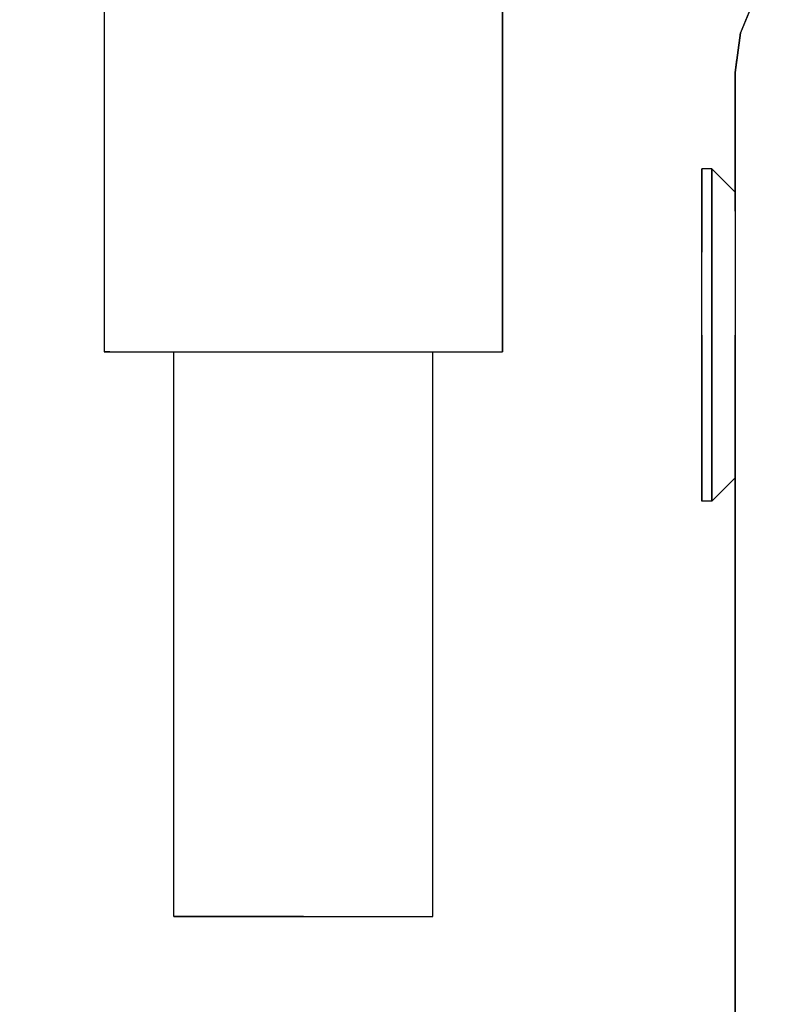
# Model space of a CAD drawing. Extents: x -805 to 3526, y -961 to 1039.
# Tile 352 of 471: x 1259.948 to 1259.9706, y 37.3652 to 37.3948. Entities that reach past the tile are written whole.
import ezdxf
from ezdxf import colors
from ezdxf.entities.mleader import LeaderData, LeaderLine
from ezdxf.math import Vec2, Vec3

# ---------------------------------------------------------------- set-up
doc = ezdxf.new("R2010")
doc.units = 0
doc.linetypes.add('AUSGEZOGEN', pattern=[2, 1, 1])
doc.layers.get('0').update_dxf_attribs({"color": 251})
for name, color, linetype in [('TTK-P-Aufzug', 251, 'Continuous'), ('TTK-P-Bahnsteig', 12, 'Continuous'), ('TTK-P-TEXT', 12, 'AUSGEZOGEN'), ('TTK-P-Verm', 251, 'Continuous')]:
    doc.layers.add(name, color=color, linetype=linetype)
doc.layers.add('TTK-P-Treppe unten', color=12, linetype='Continuous', lineweight=25)
doc.styles.add('AKG DIN 6776', font='AKG_DIN67.TTF')
doc.dimstyles.new('TTK', dxfattribs={"dimtxt": 2.5, "dimasz": 2.5, "dimexe": 3.5, "dimexo": 0.1, "dimgap": 1, "dimtad": 1, "dimzin": 0, "dimtxsty": 'AKG DIN 6776', "dimblk": 'OBLIQUE', "dimcen": -0.09, "dimdle": 3, "dimclrd": 256, "dimclre": 256, "dimclrt": 256, "dimadec": 3, "dimazin": 0, "dimtfac": 1, "dimtofl": 0, "dimtmove": 0, "dimatfit": 3, "dimldrblk": 'OBLIQUE', "dimfxl": 7, "dimfxlon": 1, "dimtolj": 1, "dimtzin": 0, "dimlwd": -1, "dimlwe": -1, "dimarcsym": 0})

# ---------------------------------------------------------------- blocks, each defined once
blk = doc.blocks.new('_None')
blk = doc.blocks.new('_OBLIQUE')
at = {"color": 0, "linetype": 'ByBlock'}
blk.add_line((-0.5, -0.5), (0.5, 0.5), dxfattribs=at)
blk = doc.blocks.new('*D645')
at = {"layer": 'DEFPOINTS', "color": 0}
for p in [(1259.798085, 39.345554), (1259.498085, 36.033104), (1259.798085, 36.033104)]:
    blk.add_point(p, dxfattribs=at)
at = {"layer": 'TTK-P-Verm'}
for p, q in [((1259.498085, 38.645554), (1259.498085, 39.695554)), ((1259.798085, 38.645554), (1259.798085, 39.695554)), ((1259.198085, 39.345554), (1260.098085, 39.345554))]:
    blk.add_line(p, q, dxfattribs=at)
at = {"layer": 'TTK-P-Verm', "xscale": 0.25, "yscale": 0.25, "zscale": 0.25, "rotation": 180}
blk.add_blockref('_OBLIQUE', (1259.498085, 39.345554), dxfattribs=at)
at = {"layer": 'TTK-P-Verm', "xscale": 0.25, "yscale": 0.25, "zscale": 0.25}
blk.add_blockref('_OBLIQUE', (1259.798085, 39.345554), dxfattribs=at)
at = {"layer": 'TTK-P-Verm', "insert": (1259.648085, 39.58688), "char_height": 0.25, "attachment_point": 5, "style": 'AKG DIN 6776', "bg_fill": 3, "box_fill_scale": 1.1, "bg_fill_color": 256, "bg_fill_true_color": 13158600, "bg_fill_transparency": 0}
blk.add_mtext('\\A1;30', dxfattribs=at)
blk = doc.blocks.new('*D644')
at = {"layer": 'DEFPOINTS', "color": 0}
for p in [(1262.498085, 39.345554), (1259.798085, 39.284277), (1262.498085, 35.726621)]:
    blk.add_point(p, dxfattribs=at)
at = {"layer": 'TTK-P-Treppe unten'}
for p, q in [((1259.798085, 39.294277), (1259.798085, 39.695554)), ((1262.498085, 38.645554), (1262.498085, 39.695554)), ((1259.498085, 39.345554), (1262.798085, 39.345554))]:
    blk.add_line(p, q, dxfattribs=at)
at = {"layer": 'TTK-P-Treppe unten', "xscale": 0.25, "yscale": 0.25, "zscale": 0.25, "rotation": 180}
blk.add_blockref('_OBLIQUE', (1259.798085, 39.345554), dxfattribs=at)
at = {"layer": 'TTK-P-Treppe unten', "xscale": 0.25, "yscale": 0.25, "zscale": 0.25}
blk.add_blockref('_OBLIQUE', (1262.498085, 39.345554), dxfattribs=at)
at = {"layer": 'TTK-P-Treppe unten', "insert": (1261.148085, 39.589434), "char_height": 0.25, "attachment_point": 5, "style": 'AKG DIN 6776', "bg_fill": 3, "box_fill_scale": 1.1, "bg_fill_color": 256, "bg_fill_true_color": 13158600, "bg_fill_transparency": 0}
blk.add_mtext('\\A1;2,70', dxfattribs=at)

msp = doc.modelspace()

# ---------------------------------------------------------------- linework, layer by layer
at = {"layer": 'TTK-P-Aufzug', "color": 251}
for p, q in [((1259.950539, 39.384829), (1259.950539, 37.384829)), ((1259.962539, 39.384829), (1259.962539, 37.384829)), ((1259.962539, 37.384829), (1259.962539, 39.384829)), ((1259.970155, 37.395529), (1259.969696, 37.39442)), ((1259.970155, 37.395529), (1259.969696, 37.39442)), ((1259.970155, 37.395529), (1259.969852, 37.394797)), ((1259.969852, 37.394797), (1259.969696, 37.39442)), ((1259.969539, 37.393229), (1259.969696, 37.39442)), ((1259.969696, 37.39442), (1259.969539, 37.393229)), ((1259.969696, 37.39442), (1259.969592, 37.393634)), ((1259.969539, 37.393229), (1259.969592, 37.393634)), ((1259.969539, 37.389053), (1259.969539, 37.393229)), ((1259.969539, 37.393229), (1259.969539, 37.390619)), ((1259.969539, 37.393229), (1259.969539, 37.389053)), ((1259.969539, 37.390619), (1259.969539, 37.390142)), ((1259.968539, 37.390159), (1259.968539, 37.390329)), ((1259.968539, 37.390329), (1259.968539, 37.390159)), ((1259.968539, 37.390159), (1259.968539, 37.390329)), ((1259.968539, 37.390329), (1259.968539, 37.390159)), ((1259.968539, 37.390159), (1259.968539, 37.390329)), ((1259.968539, 37.390329), (1259.968539, 37.390159)), ((1259.968539, 37.390159), (1259.968539, 37.390329)), ((1259.968539, 37.390329), (1259.968539, 37.390159)), ((1259.968539, 37.390159), (1259.968539, 37.390329)), ((1259.968539, 37.390329), (1259.968539, 37.390159)), ((1259.968539, 37.390159), (1259.968539, 37.390329)), ((1259.968539, 37.390329), (1259.968539, 37.390159)), ((1259.968539, 37.390159), (1259.968539, 37.390329)), ((1259.968539, 37.390329), (1259.968539, 37.390159)), ((1259.968539, 37.390159), (1259.968539, 37.390329)), ((1259.968539, 37.390329), (1259.968539, 37.390159)), ((1259.968539, 37.390159), (1259.968539, 37.390329)), ((1259.968539, 37.390329), (1259.968539, 37.390159)), ((1259.968539, 37.390159), (1259.968539, 37.390329)), ((1259.968539, 37.390329), (1259.968539, 37.390159)), ((1259.968539, 37.390159), (1259.968539, 37.390329)), ((1259.968539, 37.390329), (1259.968539, 37.390159)), ((1259.968539, 37.390159), (1259.968539, 37.390329)), ((1259.968539, 37.390329), (1259.968539, 37.390159)), ((1259.968839, 37.390329), (1259.968539, 37.390329)), ((1259.968839, 37.390329), (1259.968539, 37.390329)), ((1259.968839, 37.390329), (1259.968539, 37.390329)), ((1259.968839, 37.390329), (1259.968539, 37.390329)), ((1259.968839, 37.390329), (1259.968539, 37.390329)), ((1259.968839, 37.390329), (1259.968539, 37.390329)), ((1259.968539, 37.38966), (1259.968539, 37.390159)), ((1259.968539, 37.390159), (1259.968539, 37.38966)), ((1259.968539, 37.38966), (1259.968539, 37.390159)), ((1259.968539, 37.390159), (1259.968539, 37.38966)), ((1259.968539, 37.38966), (1259.968539, 37.390159)), ((1259.968539, 37.390159), (1259.968539, 37.38966)), ((1259.968539, 37.38966), (1259.968539, 37.390159)), ((1259.968539, 37.390159), (1259.968539, 37.38966)), ((1259.968539, 37.38966), (1259.968539, 37.390159)), ((1259.968539, 37.390159), (1259.968539, 37.38966)), ((1259.968539, 37.38966), (1259.968539, 37.390159)), ((1259.968539, 37.390159), (1259.968539, 37.38966)), ((1259.968539, 37.38966), (1259.968539, 37.390159)), ((1259.968539, 37.390159), (1259.968539, 37.38966)), ((1259.968539, 37.38966), (1259.968539, 37.390159)), ((1259.968539, 37.390159), (1259.968539, 37.38966)), ((1259.968539, 37.38966), (1259.968539, 37.390159)), ((1259.968539, 37.390159), (1259.968539, 37.38966)), ((1259.968539, 37.38966), (1259.968539, 37.390159)), ((1259.968539, 37.390159), (1259.968539, 37.38966)), ((1259.968539, 37.38966), (1259.968539, 37.390159)), ((1259.968539, 37.390159), (1259.968539, 37.38966)), ((1259.968539, 37.38966), (1259.968539, 37.390159)), ((1259.968539, 37.390159), (1259.968539, 37.38966)), ((1259.968839, 37.390159), (1259.968839, 37.390329)), ((1259.968839, 37.390329), (1259.968839, 37.390159)), ((1259.968839, 37.390159), (1259.968839, 37.390329)), ((1259.968839, 37.390329), (1259.968839, 37.390159)), ((1259.968839, 37.390159), (1259.968839, 37.390329)), ((1259.968839, 37.390329), (1259.968839, 37.390159)), ((1259.968839, 37.390159), (1259.968839, 37.390329)), ((1259.968839, 37.390329), (1259.968839, 37.390159)), ((1259.968839, 37.390159), (1259.968839, 37.390329)), ((1259.968839, 37.390329), (1259.968839, 37.390159)), ((1259.968839, 37.390159), (1259.968839, 37.390329)), ((1259.968839, 37.390329), (1259.968839, 37.390159)), ((1259.968839, 37.390159), (1259.968839, 37.390329)), ((1259.968839, 37.390329), (1259.968839, 37.390159)), ((1259.968839, 37.390159), (1259.968839, 37.390329)), ((1259.968839, 37.390329), (1259.968839, 37.390159)), ((1259.968839, 37.390159), (1259.968839, 37.390329)), ((1259.968839, 37.390329), (1259.968839, 37.390159)), ((1259.968839, 37.390159), (1259.968839, 37.390329)), ((1259.968839, 37.390329), (1259.968839, 37.390159)), ((1259.968839, 37.390159), (1259.968839, 37.390329)), ((1259.968839, 37.390329), (1259.968839, 37.390159)), ((1259.968839, 37.390159), (1259.968839, 37.390329)), ((1259.968839, 37.390329), (1259.968839, 37.390159)), ((1259.968839, 37.390329), (1259.969539, 37.389629)), ((1259.968839, 37.390329), (1259.969539, 37.389629)), ((1259.968839, 37.390329), (1259.969539, 37.389629)), ((1259.968839, 37.390329), (1259.969539, 37.389629)), ((1259.968839, 37.390329), (1259.969539, 37.389629)), ((1259.968839, 37.390329), (1259.969539, 37.389629)), ((1259.968839, 37.390159), (1259.968839, 37.38966)), ((1259.968839, 37.38966), (1259.968839, 37.390159)), ((1259.969539, 37.390142), (1259.969539, 37.389629)), ((1259.968539, 37.388865), (1259.968539, 37.38966)), ((1259.968539, 37.38966), (1259.968539, 37.388865)), ((1259.968539, 37.388865), (1259.968539, 37.38966)), ((1259.968539, 37.38966), (1259.968539, 37.388865)), ((1259.968539, 37.388865), (1259.968539, 37.38966)), ((1259.968539, 37.38966), (1259.968539, 37.388865)), ((1259.968539, 37.388865), (1259.968539, 37.38966)), ((1259.968539, 37.38966), (1259.968539, 37.388865)), ((1259.968539, 37.388865), (1259.968539, 37.38966)), ((1259.968539, 37.38966), (1259.968539, 37.388865)), ((1259.968539, 37.388865), (1259.968539, 37.38966)), ((1259.968539, 37.38966), (1259.968539, 37.388865)), ((1259.968539, 37.388865), (1259.968539, 37.38966)), ((1259.968539, 37.38966), (1259.968539, 37.388865)), ((1259.968539, 37.388865), (1259.968539, 37.38966)), ((1259.968539, 37.38966), (1259.968539, 37.388865)), ((1259.968539, 37.388865), (1259.968539, 37.38966)), ((1259.968539, 37.38966), (1259.968539, 37.388865)), ((1259.968539, 37.388865), (1259.968539, 37.38966)), ((1259.968539, 37.38966), (1259.968539, 37.388865)), ((1259.968539, 37.388865), (1259.968539, 37.38966)), ((1259.968539, 37.38966), (1259.968539, 37.388865)), ((1259.968539, 37.388865), (1259.968539, 37.38966)), ((1259.968539, 37.38966), (1259.968539, 37.388865)), ((1259.968839, 37.38966), (1259.968839, 37.388865)), ((1259.968839, 37.388865), (1259.968839, 37.38966)), ((1259.969539, 37.389629), (1259.969539, 37.389515)), ((1259.969539, 37.389515), (1259.969539, 37.389483)), ((1259.969539, 37.389053), (1259.969539, 37.389483)), ((1259.969539, 37.389483), (1259.969539, 37.389053)), ((1259.969539, 37.389053), (1259.969539, 37.389483)), ((1259.969539, 37.389483), (1259.969539, 37.389053)), ((1259.969539, 37.389053), (1259.969539, 37.389483)), ((1259.969539, 37.389483), (1259.969539, 37.389053)), ((1259.969539, 37.389053), (1259.969539, 37.389483)), ((1259.969539, 37.389483), (1259.969539, 37.389053)), ((1259.969539, 37.389053), (1259.969539, 37.389483)), ((1259.969539, 37.389483), (1259.969539, 37.389053)), ((1259.969539, 37.389053), (1259.969539, 37.389483)), ((1259.969539, 37.389483), (1259.969539, 37.389053)), ((1259.969539, 37.389483), (1259.969539, 37.389053)), ((1259.969539, 37.389483), (1259.969539, 37.389144)), ((1259.969539, 37.389053), (1259.969539, 37.389483)), ((1259.969539, 37.389053), (1259.969539, 37.389483)), ((1259.969539, 37.389483), (1259.969539, 37.389053)), ((1259.969539, 37.389483), (1259.969539, 37.389053)), ((1259.969539, 37.389053), (1259.969539, 37.389483)), ((1259.969539, 37.389053), (1259.969539, 37.389483)), ((1259.969539, 37.389053), (1259.969539, 37.389483)), ((1259.969539, 37.389053), (1259.969539, 37.389483)), ((1259.969539, 37.389053), (1259.969539, 37.389483)), ((1259.969539, 37.389053), (1259.969539, 37.389483)), ((1259.969539, 37.389483), (1259.969539, 37.389053)), ((1259.969539, 37.389144), (1259.969539, 37.389053)), ((1259.969539, 37.389053), (1259.969539, 37.38837)), ((1259.969539, 37.389053), (1259.969539, 37.38837)), ((1259.969539, 37.389053), (1259.969539, 37.388513)), ((1259.968539, 37.387829), (1259.968539, 37.388865)), ((1259.968539, 37.388865), (1259.968539, 37.387829)), ((1259.968539, 37.387829), (1259.968539, 37.388865)), ((1259.968539, 37.388865), (1259.968539, 37.387829)), ((1259.968539, 37.387829), (1259.968539, 37.388865)), ((1259.968539, 37.388865), (1259.968539, 37.387829)), ((1259.968539, 37.387829), (1259.968539, 37.388865)), ((1259.968539, 37.388865), (1259.968539, 37.387829)), ((1259.968539, 37.387829), (1259.968539, 37.388865)), ((1259.968539, 37.388865), (1259.968539, 37.387829)), ((1259.968539, 37.387829), (1259.968539, 37.388865)), ((1259.968539, 37.388865), (1259.968539, 37.387829)), ((1259.968539, 37.387829), (1259.968539, 37.388865)), ((1259.968539, 37.388865), (1259.968539, 37.387829)), ((1259.968539, 37.387829), (1259.968539, 37.388865)), ((1259.968539, 37.388865), (1259.968539, 37.387829)), ((1259.968539, 37.387829), (1259.968539, 37.388865)), ((1259.968539, 37.388865), (1259.968539, 37.387829)), ((1259.968539, 37.387829), (1259.968539, 37.388865)), ((1259.968539, 37.388865), (1259.968539, 37.387829)), ((1259.968539, 37.387829), (1259.968539, 37.388865)), ((1259.968539, 37.388865), (1259.968539, 37.387829)), ((1259.968539, 37.387829), (1259.968539, 37.388865)), ((1259.968539, 37.388865), (1259.968539, 37.387829)), ((1259.968839, 37.388865), (1259.968839, 37.387829)), ((1259.968839, 37.387829), (1259.968839, 37.388865)), ((1259.969539, 37.388513), (1259.969539, 37.38837)), ((1259.969539, 37.38837), (1259.969539, 37.387479)), ((1259.969539, 37.38837), (1259.969539, 37.387479)), ((1259.969539, 37.38837), (1259.969539, 37.387663)), ((1259.968539, 37.386623), (1259.968539, 37.387829)), ((1259.968539, 37.386623), (1259.968539, 37.387829)), ((1259.968839, 37.387829), (1259.968839, 37.386623)), ((1259.968839, 37.386623), (1259.968839, 37.387829)), ((1259.969539, 37.387663), (1259.969539, 37.387479)), ((1259.969539, 37.387479), (1259.969539, 37.386442)), ((1259.969539, 37.387479), (1259.969539, 37.386442)), ((1259.969539, 37.387479), (1259.969539, 37.386655)), ((1259.968539, 37.385329), (1259.968539, 37.386623)), ((1259.968539, 37.385329), (1259.968539, 37.386623)), ((1259.968839, 37.385329), (1259.968839, 37.386623)), ((1259.968839, 37.386623), (1259.968839, 37.385329)), ((1259.969539, 37.386655), (1259.969539, 37.386442)), ((1259.969539, 37.386442), (1259.969539, 37.385329)), ((1259.969539, 37.386442), (1259.969539, 37.385329)), ((1259.969539, 37.386442), (1259.969539, 37.37514)), ((1259.968539, 37.385329), (1259.968539, 37.384035)), ((1259.968539, 37.384035), (1259.968539, 37.385329)), ((1259.968839, 37.384035), (1259.968839, 37.385329)), ((1259.968839, 37.385329), (1259.968839, 37.384035)), ((1259.969539, 37.385329), (1259.969539, 37.384216)), ((1259.969539, 37.384216), (1259.969539, 37.385329)), ((1259.950709, 37.384829), (1259.950539, 37.384829)), ((1259.950539, 37.384829), (1259.950709, 37.384829)), ((1259.950709, 37.384829), (1259.951209, 37.384829)), ((1259.950709, 37.384829), (1259.951209, 37.384829)), ((1259.951209, 37.384829), (1259.952003, 37.384829)), ((1259.951209, 37.384829), (1259.952003, 37.384829)), ((1259.952003, 37.384829), (1259.953039, 37.384829)), ((1259.952003, 37.384829), (1259.953039, 37.384829)), ((1259.952639, 37.367829), (1259.952639, 37.384829)), ((1259.953039, 37.384829), (1259.954245, 37.384829)), ((1259.953039, 37.384829), (1259.954245, 37.384829)), ((1259.954245, 37.384829), (1259.955539, 37.384829)), ((1259.954245, 37.384829), (1259.955539, 37.384829)), ((1259.955539, 37.384829), (1259.962539, 37.384829)), ((1259.955539, 37.384829), (1259.962539, 37.384829)), ((1259.960439, 37.367829), (1259.960439, 37.384829)), ((1259.969539, 37.383179), (1259.969539, 37.384216)), ((1259.969539, 37.384216), (1259.969539, 37.383179)), ((1259.968539, 37.384035), (1259.968539, 37.382829)), ((1259.968539, 37.382829), (1259.968539, 37.384035)), ((1259.968839, 37.382829), (1259.968839, 37.384035)), ((1259.968839, 37.384035), (1259.968839, 37.382829)), ((1259.969539, 37.382289), (1259.969539, 37.383179)), ((1259.969539, 37.383179), (1259.969539, 37.382289)), ((1259.968539, 37.382829), (1259.968539, 37.381794)), ((1259.968539, 37.381794), (1259.968539, 37.382829)), ((1259.968539, 37.382829), (1259.968539, 37.381794)), ((1259.968539, 37.381794), (1259.968539, 37.382829)), ((1259.968539, 37.382829), (1259.968539, 37.381794)), ((1259.968539, 37.381794), (1259.968539, 37.382829)), ((1259.968539, 37.382829), (1259.968539, 37.381794)), ((1259.968539, 37.381794), (1259.968539, 37.382829)), ((1259.968539, 37.382829), (1259.968539, 37.381794)), ((1259.968539, 37.381794), (1259.968539, 37.382829)), ((1259.968539, 37.382829), (1259.968539, 37.381794)), ((1259.968539, 37.381794), (1259.968539, 37.382829)), ((1259.968539, 37.382829), (1259.968539, 37.381794)), ((1259.968539, 37.381794), (1259.968539, 37.382829)), ((1259.968539, 37.382829), (1259.968539, 37.381794)), ((1259.968539, 37.381794), (1259.968539, 37.382829)), ((1259.968539, 37.382829), (1259.968539, 37.381794)), ((1259.968539, 37.381794), (1259.968539, 37.382829)), ((1259.968539, 37.382829), (1259.968539, 37.381794)), ((1259.968539, 37.381794), (1259.968539, 37.382829)), ((1259.968539, 37.382829), (1259.968539, 37.381794)), ((1259.968539, 37.381794), (1259.968539, 37.382829)), ((1259.968539, 37.382829), (1259.968539, 37.381794)), ((1259.968539, 37.381794), (1259.968539, 37.382829)), ((1259.968839, 37.381794), (1259.968839, 37.382829)), ((1259.968839, 37.382829), (1259.968839, 37.381794)), ((1259.969539, 37.381605), (1259.969539, 37.382289)), ((1259.969539, 37.382289), (1259.969539, 37.381605)), ((1259.968539, 37.381794), (1259.968539, 37.380999)), ((1259.968539, 37.380999), (1259.968539, 37.381794)), ((1259.968539, 37.381794), (1259.968539, 37.380999)), ((1259.968539, 37.380999), (1259.968539, 37.381794)), ((1259.968539, 37.381794), (1259.968539, 37.380999)), ((1259.968539, 37.380999), (1259.968539, 37.381794)), ((1259.968539, 37.381794), (1259.968539, 37.380999)), ((1259.968539, 37.380999), (1259.968539, 37.381794)), ((1259.968539, 37.381794), (1259.968539, 37.380999)), ((1259.968539, 37.380999), (1259.968539, 37.381794)), ((1259.968539, 37.381794), (1259.968539, 37.380999)), ((1259.968539, 37.380999), (1259.968539, 37.381794)), ((1259.968539, 37.381794), (1259.968539, 37.380999)), ((1259.968539, 37.380999), (1259.968539, 37.381794)), ((1259.968539, 37.381794), (1259.968539, 37.380999)), ((1259.968539, 37.380999), (1259.968539, 37.381794)), ((1259.968539, 37.381794), (1259.968539, 37.380999)), ((1259.968539, 37.380999), (1259.968539, 37.381794)), ((1259.968539, 37.381794), (1259.968539, 37.380999)), ((1259.968539, 37.380999), (1259.968539, 37.381794)), ((1259.968539, 37.381794), (1259.968539, 37.380999)), ((1259.968539, 37.380999), (1259.968539, 37.381794)), ((1259.968539, 37.381794), (1259.968539, 37.380999)), ((1259.968539, 37.380999), (1259.968539, 37.381794)), ((1259.968839, 37.380999), (1259.968839, 37.381794)), ((1259.968839, 37.381794), (1259.968839, 37.380999)), ((1259.969539, 37.362829), (1259.969539, 37.381605)), ((1259.969539, 37.381605), (1259.969539, 37.381176)), ((1259.969539, 37.381176), (1259.969539, 37.381605)), ((1259.969539, 37.381605), (1259.969539, 37.381176)), ((1259.969539, 37.381176), (1259.969539, 37.381605)), ((1259.969539, 37.381605), (1259.969539, 37.381176)), ((1259.969539, 37.381176), (1259.969539, 37.381605)), ((1259.969539, 37.381605), (1259.969539, 37.381176)), ((1259.969539, 37.381176), (1259.969539, 37.381605)), ((1259.969539, 37.381605), (1259.969539, 37.381176)), ((1259.969539, 37.381605), (1259.969539, 37.381176)), ((1259.969539, 37.381176), (1259.969539, 37.381605)), ((1259.969539, 37.381605), (1259.969539, 37.381176)), ((1259.969539, 37.381605), (1259.969539, 37.362829)), ((1259.969539, 37.381605), (1259.969539, 37.381176)), ((1259.969539, 37.381176), (1259.969539, 37.381605)), ((1259.969539, 37.381605), (1259.969539, 37.381176)), ((1259.969539, 37.381176), (1259.969539, 37.381605)), ((1259.969539, 37.381605), (1259.969539, 37.381176)), ((1259.969539, 37.381176), (1259.969539, 37.381605)), ((1259.969539, 37.381605), (1259.969539, 37.381176)), ((1259.969539, 37.381176), (1259.969539, 37.381605)), ((1259.969539, 37.381605), (1259.969539, 37.381176)), ((1259.969539, 37.381176), (1259.969539, 37.381605)), ((1259.969539, 37.381605), (1259.969539, 37.381176)), ((1259.969539, 37.381176), (1259.969539, 37.381605)), ((1259.968539, 37.380999), (1259.968539, 37.3805)), ((1259.968539, 37.3805), (1259.968539, 37.380999)), ((1259.968539, 37.380999), (1259.968539, 37.3805)), ((1259.968539, 37.3805), (1259.968539, 37.380999)), ((1259.968539, 37.380999), (1259.968539, 37.3805)), ((1259.968539, 37.3805), (1259.968539, 37.380999)), ((1259.968539, 37.380999), (1259.968539, 37.3805)), ((1259.968539, 37.3805), (1259.968539, 37.380999)), ((1259.968539, 37.380999), (1259.968539, 37.3805)), ((1259.968539, 37.3805), (1259.968539, 37.380999)), ((1259.968539, 37.380999), (1259.968539, 37.3805)), ((1259.968539, 37.3805), (1259.968539, 37.380999)), ((1259.968539, 37.380999), (1259.968539, 37.3805)), ((1259.968539, 37.3805), (1259.968539, 37.380999)), ((1259.968539, 37.380999), (1259.968539, 37.3805)), ((1259.968539, 37.3805), (1259.968539, 37.380999)), ((1259.968539, 37.380999), (1259.968539, 37.3805)), ((1259.968539, 37.3805), (1259.968539, 37.380999)), ((1259.968539, 37.380999), (1259.968539, 37.3805)), ((1259.968539, 37.3805), (1259.968539, 37.380999)), ((1259.968539, 37.380999), (1259.968539, 37.3805)), ((1259.968539, 37.3805), (1259.968539, 37.380999)), ((1259.968539, 37.380999), (1259.968539, 37.3805)), ((1259.968539, 37.3805), (1259.968539, 37.380999)), ((1259.968839, 37.380329), (1259.969539, 37.381029)), ((1259.968839, 37.380329), (1259.969539, 37.381029)), ((1259.968839, 37.380329), (1259.969539, 37.381029)), ((1259.968839, 37.380329), (1259.969539, 37.381029)), ((1259.968839, 37.380329), (1259.969539, 37.381029)), ((1259.968839, 37.380329), (1259.969539, 37.381029)), ((1259.968839, 37.3805), (1259.968839, 37.380999)), ((1259.968839, 37.380999), (1259.968839, 37.3805)), ((1259.969539, 37.381176), (1259.969539, 37.381029)), ((1259.969539, 37.381029), (1259.969539, 37.381176)), ((1259.969539, 37.381176), (1259.969539, 37.381029)), ((1259.969539, 37.381029), (1259.969539, 37.381176)), ((1259.968539, 37.3805), (1259.968539, 37.380329)), ((1259.968539, 37.380329), (1259.968539, 37.3805)), ((1259.968539, 37.3805), (1259.968539, 37.380329)), ((1259.968539, 37.380329), (1259.968539, 37.3805)), ((1259.968539, 37.3805), (1259.968539, 37.380329)), ((1259.968539, 37.380329), (1259.968539, 37.3805)), ((1259.968539, 37.3805), (1259.968539, 37.380329)), ((1259.968539, 37.380329), (1259.968539, 37.3805)), ((1259.968539, 37.3805), (1259.968539, 37.380329)), ((1259.968539, 37.380329), (1259.968539, 37.3805)), ((1259.968539, 37.3805), (1259.968539, 37.380329)), ((1259.968539, 37.380329), (1259.968539, 37.3805)), ((1259.968539, 37.3805), (1259.968539, 37.380329)), ((1259.968539, 37.380329), (1259.968539, 37.3805)), ((1259.968539, 37.3805), (1259.968539, 37.380329)), ((1259.968539, 37.380329), (1259.968539, 37.3805)), ((1259.968539, 37.3805), (1259.968539, 37.380329)), ((1259.968539, 37.380329), (1259.968539, 37.3805)), ((1259.968539, 37.3805), (1259.968539, 37.380329)), ((1259.968539, 37.380329), (1259.968539, 37.3805)), ((1259.968539, 37.3805), (1259.968539, 37.380329)), ((1259.968539, 37.380329), (1259.968539, 37.3805)), ((1259.968539, 37.3805), (1259.968539, 37.380329)), ((1259.968539, 37.380329), (1259.968539, 37.3805)), ((1259.968839, 37.380329), (1259.968539, 37.380329)), ((1259.968839, 37.380329), (1259.968539, 37.380329)), ((1259.968839, 37.380329), (1259.968539, 37.380329)), ((1259.968839, 37.380329), (1259.968539, 37.380329)), ((1259.968839, 37.380329), (1259.968539, 37.380329)), ((1259.968839, 37.380329), (1259.968539, 37.380329)), ((1259.968839, 37.3805), (1259.968839, 37.380329)), ((1259.968839, 37.380329), (1259.968839, 37.3805)), ((1259.968839, 37.3805), (1259.968839, 37.380329)), ((1259.968839, 37.380329), (1259.968839, 37.3805)), ((1259.968839, 37.3805), (1259.968839, 37.380329)), ((1259.968839, 37.380329), (1259.968839, 37.3805)), ((1259.968839, 37.3805), (1259.968839, 37.380329)), ((1259.968839, 37.380329), (1259.968839, 37.3805)), ((1259.968839, 37.3805), (1259.968839, 37.380329)), ((1259.968839, 37.380329), (1259.968839, 37.3805)), ((1259.968839, 37.3805), (1259.968839, 37.380329)), ((1259.968839, 37.380329), (1259.968839, 37.3805)), ((1259.968839, 37.3805), (1259.968839, 37.380329)), ((1259.968839, 37.380329), (1259.968839, 37.3805)), ((1259.968839, 37.3805), (1259.968839, 37.380329)), ((1259.968839, 37.380329), (1259.968839, 37.3805)), ((1259.968839, 37.3805), (1259.968839, 37.380329)), ((1259.968839, 37.380329), (1259.968839, 37.3805)), ((1259.968839, 37.3805), (1259.968839, 37.380329)), ((1259.968839, 37.380329), (1259.968839, 37.3805)), ((1259.968839, 37.3805), (1259.968839, 37.380329)), ((1259.968839, 37.380329), (1259.968839, 37.3805)), ((1259.968839, 37.3805), (1259.968839, 37.380329)), ((1259.968839, 37.380329), (1259.968839, 37.3805)), ((1259.969539, 37.37514), (1259.969539, 37.374588)), ((1259.969539, 37.37398), (1259.969539, 37.374588)), ((1259.969539, 37.373365), (1259.969539, 37.37398)), ((1259.969539, 37.372885), (1259.969539, 37.373365)), ((1259.969539, 37.372327), (1259.969539, 37.372885)), ((1259.969539, 37.37185), (1259.969539, 37.372327)), ((1259.969539, 37.371107), (1259.969539, 37.37185)), ((1259.969539, 37.370747), (1259.969539, 37.371107)), ((1259.969539, 37.369748), (1259.969539, 37.370747)), ((1259.969539, 37.36951), (1259.969539, 37.369748)), ((1259.969539, 37.368308), (1259.969539, 37.36951)), ((1259.969539, 37.367009), (1259.969539, 37.368308)), ((1259.952772, 37.367829), (1259.952639, 37.367829)), ((1259.952639, 37.367829), (1259.952772, 37.367829)), ((1259.953161, 37.367829), (1259.952772, 37.367829)), ((1259.952772, 37.367829), (1259.953161, 37.367829)), ((1259.953781, 37.367829), (1259.953161, 37.367829)), ((1259.953161, 37.367829), (1259.953781, 37.367829)), ((1259.954589, 37.367829), (1259.953781, 37.367829)), ((1259.953781, 37.367829), (1259.954589, 37.367829)), ((1259.955529, 37.367829), (1259.954589, 37.367829)), ((1259.954589, 37.367829), (1259.955529, 37.367829)), ((1259.956539, 37.367829), (1259.955529, 37.367829)), ((1259.955529, 37.367829), (1259.956539, 37.367829)), ((1259.956539, 37.367829), (1259.957548, 37.367829)), ((1259.956539, 37.367829), (1259.957548, 37.367829)), ((1259.957548, 37.367829), (1259.958489, 37.367829)), ((1259.957548, 37.367829), (1259.958489, 37.367829)), ((1259.958489, 37.367829), (1259.959296, 37.367829)), ((1259.958489, 37.367829), (1259.959296, 37.367829)), ((1259.959296, 37.367829), (1259.959916, 37.367829)), ((1259.959296, 37.367829), (1259.959916, 37.367829)), ((1259.959916, 37.367829), (1259.960306, 37.367829)), ((1259.959916, 37.367829), (1259.960306, 37.367829)), ((1259.960306, 37.367829), (1259.960439, 37.367829)), ((1259.960306, 37.367829), (1259.960439, 37.367829)), ((1259.969539, 37.365734), (1259.969539, 37.367009)), ((1259.969539, 37.364603), (1259.969539, 37.365734))]:
    msp.add_line(p, q, dxfattribs=at)

# ---------------------------------------------------------------- leaders
at = {"layer": 'TTK-P-TEXT', "color": 251}
ml = msp.add_multileader_mtext('Standard', dxfattribs=at)
ml.set_content('\\A1;Bodenaustausch\\PFSS-Material nach ZTV SoB-StB20\\Pder Körnung 0/32 bis 0/45', color=256, style='AKG DIN 6776')
ml.set_leader_properties(color=162)
ml.set_arrow_properties(name='NONE')
ml.build(insert=Vec2(0, 0))
ml.multileader.update_dxf_attribs({"dogleg_length": 3, "arrow_head_size": 0.3, "scale": 0.1})
ctx = ml.context
ctx.base_point, ctx.scale, ctx.char_height, ctx.arrow_head_size, ctx.landing_gap_size, ctx.plane_origin = Vec3(1257.310952, 38.946486), 0.1, 0.25, 0.3, 0.1, Vec3(1256.016598, 38.385463)
notes = []
notes.append((ctx, [(0, (1, 1, 0), (1257.010952, 38.982115), (1, 0), 0.3, [(0, [(1256.016598, 38.385463)], 0, [])])]))
ctx.mtext.insert, ctx.mtext.flow_direction = Vec3(1257.410952, 39.107115), 5
for ctx, leaders in notes:
    for number, flags, end, landing, length, lines in leaders:
        leader = LeaderData()
        leader.index, (leader.has_last_leader_line, leader.has_dogleg_vector, leader.attachment_direction) = number, flags
        leader.last_leader_point, leader.dogleg_vector, leader.dogleg_length = Vec3(end), Vec3(landing), length
        for number, points, colour, breaks in lines:
            line = LeaderLine()
            line.index, line.vertices, line.color, line.breaks = number, Vec3.list(points), colors.encode_raw_color(colour), breaks
            leader.lines.append(line)
        ctx.leaders.append(leader)

# ---------------------------------------------------------------- next in the draw order: dimensions: what is measured, and where the dimension line sits
at = {"layer": 'TTK-P-Verm', "color": 251}
dim = msp.add_linear_dim(base=(1259.798085, 39.345554), p1=(1259.498085, 36.033104), p2=(1259.798085, 36.033104), dimstyle='TTK', override={"dimscale": 0, "dimdec": 0, "dimlfac": 100, "dimtmove": 2, "dimtfill": 1}, dxfattribs=at)
dim.commit()
dim.dimension.update_dxf_attribs({"geometry": '*D645', "text_midpoint": (1259.648085, 39.58688), "dimtype": 160})

# ---------------------------------------------------------------- next in the draw order: dimensions: what is measured, and where the dimension line sits
at = {"layer": 'TTK-P-Treppe unten', "color": 251}
dim = msp.add_linear_dim(base=(1262.498085, 39.345554), p1=(1259.798085, 39.284277), p2=(1262.498085, 35.726621), dimstyle='TTK', override={"dimscale": 0, "dimtmove": 0, "dimtfill": 1}, dxfattribs=at)
dim.commit()
dim.dimension.update_dxf_attribs({"geometry": '*D644', "text_midpoint": (1261.148085, 39.345554), "dimtype": 160})

# ---------------------------------------------------------------- next in the draw order: linework, layer by layer
at = {"layer": 'TTK-P-Bahnsteig', "color": 251}
msp.add_circle((473.785115, 39.132246), 1000, dxfattribs=at)

doc.saveas('drawing.dxf')
